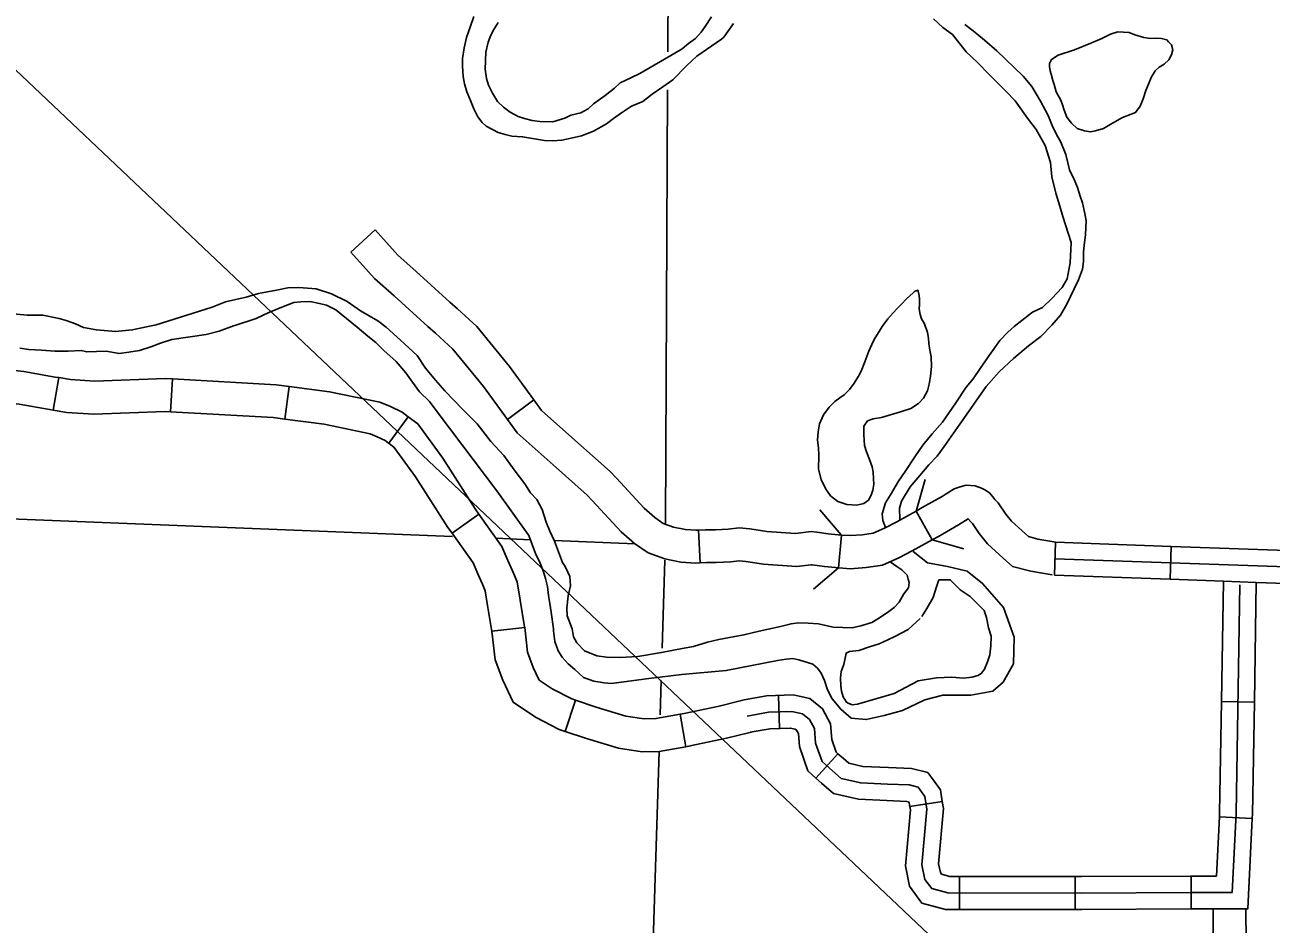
# Model space of a CAD drawing. Extents: x 1196286 to 1268366, y 2040822 to 2082115.
# Drawn here: x 1235560 to 1237691, y 2054675 to 2056211 of the extents above; entities that cross this region are included whole.
import ezdxf

# ---------------------------------------------------------------- set-up
doc = ezdxf.new("R2010")
doc.units = 0
for name, color, linetype in [('60', 7, 'Continuous'), ('61', 7, 'Continuous'), ('62', 7, 'Continuous'), ('Level 69', 7, 'Continuous'), ('Level 8', 7, 'Continuous'), ('Level 83', 7, 'Continuous')]:
    doc.layers.add(name, color=color, linetype=linetype)

msp = doc.modelspace()

# ---------------------------------------------------------------- linework, layer by layer
at = {"layer": '60'}
for points in [[(1236661.1, 2056513.8), (1236659.4, 2056165.4)], [(1236659.1, 2056100.5), (1236655.7, 2055359.8)], [(1236291.5, 2055337.2), (1234764.4, 2055398.1)], [(1236424.5, 2055331.9), (1236365.6, 2055334.3)], [(1236603.6, 2055324.8), (1236465.4, 2055330.3)], [(1236654.7, 2055296.9), (1236650, 2055146.8)], [(1236648.3, 2055091.5), (1236646.4, 2055032.5)], [(1236644.5, 2054970.2), (1236616.7, 2054088.5)]]:
    msp.add_lwpolyline(points, dxfattribs=at)
at = {"layer": '61'}
for p, q in [((1235608.7, 2055553.3), (1235618, 2055608.8)), ((1235809.2, 2055550.5), (1235812.5, 2055606.6)), ((1236004.8, 2055537.8), (1236012, 2055593.6)), ((1236182.3, 2055496.7), (1236215.6, 2055542)), ((1236290.6, 2055342.8), (1236336.5, 2055375.3)), ((1237320.5, 2055271.2), (1237322.5, 2055327.4)), ((1237518.4, 2055264.2), (1237520.4, 2055320.4)), ((1236358.9, 2055175.7), (1236414.8, 2055182.1)), ((1236850.6, 2055009.5), (1236848.7, 2055065.7)), ((1236483.9, 2055004.3), (1236501.5, 2055057.7)), ((1237662.4, 2055054.4), (1237606.1, 2055055.3)), ((1236690.2, 2054978.2), (1236680.5, 2055033.6)), ((1236912.6, 2054924.6), (1236950.5, 2054966.2)), ((1237073.3, 2054876), (1237128.9, 2054884.8)), ((1237658.8, 2054855.5), (1237602.7, 2054858.3)), ((1237158.2, 2054700.2), (1237158.3, 2054756.4)), ((1237356.2, 2054700), (1237356.3, 2054756.2)), ((1237554.3, 2054700.9), (1237554.2, 2054757.1))]:
    msp.add_line(p, q, dxfattribs=at)
for points in [[(1235420.2, 2055634.5), (1235558.4, 2055619.1), (1235612, 2055609.8), (1235618, 2055608.8)], [(1235618, 2055608.8), (1235638.4, 2055605.4), (1235679.2, 2055602.6), (1235800.5, 2055607.3), (1235812.5, 2055606.6)], [(1235812.5, 2055606.6), (1235989.8, 2055596.4), (1236012, 2055593.6)], [(1236012, 2055593.6), (1236081.2, 2055584.6), (1236167.2, 2055566.8), (1236185.3, 2055559.3), (1236205.5, 2055549.9), (1236215.6, 2055542), (1236215.6, 2055542)], [(1235414, 2055578.6), (1235550.5, 2055563.4), (1235602.6, 2055554.4), (1235608.7, 2055553.3)], [(1235608.7, 2055553.3), (1235631.8, 2055549.5), (1235678.4, 2055546.3), (1235800, 2055551), (1235809.2, 2055550.5)], [(1235809.2, 2055550.5), (1235984.6, 2055540.4), (1236004.8, 2055537.8)], [(1236004.8, 2055537.8), (1236071.8, 2055529.1), (1236150.6, 2055512.8), (1236162.6, 2055507.8), (1236176, 2055501.6), (1236181.7, 2055497.1), (1236182.3, 2055496.7)], [(1236215.6, 2055542), (1236232.3, 2055529.7), (1236274.6, 2055471), (1236330, 2055384.4), (1236336.5, 2055375.3)], [(1236182.3, 2055496.7), (1236191.9, 2055489.7), (1236228, 2055439.4), (1236283.4, 2055353), (1236290.6, 2055342.8)], [(1236336.5, 2055375.3), (1236375.7, 2055320), (1236386.1, 2055296.3), (1236394.2, 2055278.4), (1236401.8, 2055259.9), (1236406.9, 2055228.5), (1236414.6, 2055183.2), (1236414.8, 2055182.1)], [(1236290.6, 2055342.8), (1236326.5, 2055292.1), (1236334.7, 2055273.4), (1236342.6, 2055256.1), (1236347.3, 2055244.6), (1236351.4, 2055219.2), (1236358.9, 2055175.2), (1236358.9, 2055175.8)], [(1237322.5, 2055327.4), (1237520.4, 2055320.4)], [(1237520.4, 2055320.4), (1237718.2, 2055313.5)], [(1237321.5, 2055299.3), (1237717.2, 2055285.4), (1238113, 2055271.5), (1238508.8, 2055257.6), (1238600.4, 2055253.7)], [(1236795.3, 2055030.4), (1236831.4, 2055037), (1236871.5, 2055038.3), (1236889.8, 2055034.5), (1236901.7, 2055024.7), (1236910.2, 2055009), (1236912.2, 2054984.3), (1236923.2, 2054953), (1236941, 2054936.9), (1236955.8, 2054923.9), (1236989.3, 2054916.3), (1237035.4, 2054914.3), (1237072.2, 2054912.8), (1237087.4, 2054909), (1237099.1, 2054893.1), (1237102.5, 2054871.4), (1237094.1, 2054776.4), (1237099.2, 2054751.5), (1237110.8, 2054735.6), (1237138.2, 2054728.3), (1237367.1, 2054728.1), (1237553.5, 2054729), (1237624.2, 2054729), (1237631.1, 2054864.3), (1237637.5, 2055254.9)], [(1237320.5, 2055271.2), (1237518.4, 2055264.2)], [(1237518.4, 2055264.2), (1237609.5, 2055261)], [(1237606.1, 2055055.3), (1237609.5, 2055261)], [(1237665.7, 2055259), (1237609.5, 2055261)], [(1237662.4, 2055054.4), (1237665.7, 2055259)], [(1237665.7, 2055259), (1237716.3, 2055257.3)], [(1236358.9, 2055175.7), (1236364.5, 2055126.4), (1236377.3, 2055091.6), (1236395.2, 2055054), (1236433.3, 2055028.4), (1236473.6, 2055007.7), (1236483.9, 2055004.3)], [(1236414.8, 2055182.1), (1236419.6, 2055139.5), (1236429.2, 2055113.5), (1236439.4, 2055092.1), (1236461.9, 2055077), (1236495.4, 2055059.8), (1236501.5, 2055057.7)], [(1236790.3, 2055058.1), (1236828.4, 2055065), (1236873.9, 2055066.6), (1236902.3, 2055060.6), (1236923.8, 2055043), (1236937.8, 2055017.2), (1236940, 2054990.2), (1236947.4, 2054969), (1236950.5, 2054966.2)], [(1236501.5, 2055057.7), (1236537.2, 2055046), (1236587.9, 2055030.6), (1236619.2, 2055025.9), (1236639.2, 2055026.3), (1236680.5, 2055033.6)], [(1236680.5, 2055033.6), (1236687.2, 2055034.8), (1236747.2, 2055047.6), (1236783.4, 2055056.4), (1236790.3, 2055058.1)], [(1237602.7, 2054858.3), (1237603, 2054865.2), (1237606.1, 2055055.3)], [(1237658.8, 2054855.5), (1237659.2, 2054863.3), (1237662.4, 2055054.4)], [(1236483.9, 2055004.3), (1236520.3, 2054992.4), (1236575.4, 2054975.6), (1236615.7, 2054969.5), (1236644.7, 2054970.2), (1236690.2, 2054978.2)], [(1236690.2, 2054978.2), (1236697.9, 2054979.5), (1236759.7, 2054992.8), (1236797.2, 2055001.9), (1236802.5, 2055003.2)], [(1236800.3, 2055002.8), (1236834.4, 2055008.9), (1236869, 2055010.1), (1236877.3, 2055008.4), (1236879.6, 2055006.5), (1236882.7, 2055000.8), (1236884.5, 2054978.4), (1236899, 2054937), (1236912.6, 2054924.6)], [(1236950.5, 2054966.2), (1236959.7, 2054957.9), (1236968.9, 2054949.8), (1236993.1, 2054944.3), (1237036.6, 2054942.4), (1237076.2, 2054940.7), (1237104.1, 2054933.9), (1237125.8, 2054904.3), (1237128.9, 2054884.8)], [(1236912.6, 2054924.6), (1236922.3, 2054915.9), (1236942.7, 2054898), (1236985.6, 2054888.3), (1237034.2, 2054886.2), (1237068.2, 2054884.8), (1237070.8, 2054884.2), (1237072.4, 2054882), (1237073.3, 2054876)], [(1237073.3, 2054876), (1237074.2, 2054870.4), (1237065.7, 2054774.8), (1237072.8, 2054739.9), (1237093.9, 2054711), (1237134.4, 2054700.2), (1237158.2, 2054700.2)], [(1237128.9, 2054884.8), (1237130.9, 2054872.4), (1237122.4, 2054778), (1237125.5, 2054763.2), (1237127.6, 2054760.2), (1237141.9, 2054756.4), (1237158.3, 2054756.4)], [(1237554.2, 2054757.1), (1237597.5, 2054757.2), (1237602.7, 2054858.3)], [(1237554.3, 2054700.9), (1237651, 2054700.9), (1237658.8, 2054855.5)], [(1237158.3, 2054756.4), (1237356.3, 2054756.2)], [(1237356.3, 2054756.2), (1237367.1, 2054756.2), (1237553.4, 2054757.1), (1237554.2, 2054757.1)], [(1237158.2, 2054700.2), (1237356.2, 2054700)], [(1237356.2, 2054700), (1237367.2, 2054700), (1237553.6, 2054700.9), (1237554.3, 2054700.9)]]:
    msp.add_lwpolyline(points, dxfattribs=at)
at = {"layer": '62'}
for points in [[(1236771.7, 2056213.7), (1236755.1, 2056190.8), (1236751.3, 2056187.4), (1236709.1, 2056158.2), (1236692, 2056142), (1236667.9, 2056117.6), (1236651.1, 2056105.6), (1236632.5, 2056093.2), (1236616.9, 2056080.7), (1236597.6, 2056072.8), (1236580.2, 2056061.5), (1236566.9, 2056051.6), (1236554.7, 2056042.4), (1236532.3, 2056029.7), (1236511.9, 2056021.8), (1236494.2, 2056017.7), (1236478.1, 2056014.6), (1236462.7, 2056013.4), (1236448.4, 2056014.1), (1236411.1, 2056020.5), (1236393.1, 2056021.6), (1236381.6, 2056024.1), (1236369.6, 2056027.7), (1236348.9, 2056038.7), (1236341.9, 2056044.8), (1236334.9, 2056054.4), (1236328.1, 2056068), (1236322, 2056082.5), (1236315.9, 2056096.9), (1236312.1, 2056110.9), (1236309.7, 2056123.3), (1236308.2, 2056141), (1236308.4, 2056154.2), (1236311.4, 2056172.6), (1236315.5, 2056190.2), (1236321.9, 2056209.6), (1236327.8, 2056225.7)], [(1236369.2, 2056215.4), (1236362.2, 2056203.9), (1236356.8, 2056193.9), (1236352.4, 2056181.9), (1236348.4, 2056165.1), (1236347, 2056135.7), (1236349.7, 2056119.9), (1236353.2, 2056108.5), (1236359.7, 2056094.9), (1236368.1, 2056080.4), (1236378.4, 2056070.8), (1236390.2, 2056062.3), (1236403.5, 2056055.2), (1236414.7, 2056051.3), (1236427.4, 2056048.4), (1236440.8, 2056046.6), (1236462.9, 2056046.1), (1236483.7, 2056052.1), (1236493.5, 2056057.2), (1236510.8, 2056061), (1236523.3, 2056067.9), (1236532.5, 2056076.4), (1236552.3, 2056090.6), (1236568.3, 2056103.5), (1236578.2, 2056112.3), (1236596.4, 2056121.3), (1236611.5, 2056128.6), (1236671.8, 2056163.1), (1236683.9, 2056170.7), (1236694.9, 2056179.5), (1236706.7, 2056188.3), (1236716.7, 2056199), (1236723.6, 2056208.7), (1236734.1, 2056225.4)], [(1237031.5, 2055353), (1237027, 2055364.4), (1237025.8, 2055376.1), (1237031.5, 2055394.9), (1237040.2, 2055408.5), (1237054.2, 2055432), (1237065.4, 2055448.4), (1237082, 2055473.2), (1237095.5, 2055493.3), (1237111.3, 2055512.9), (1237129.3, 2055532.9), (1237151.7, 2055565.5), (1237169.5, 2055592.6), (1237181.7, 2055606.7), (1237193.7, 2055624.5), (1237209.1, 2055646.7), (1237227.2, 2055672), (1237241, 2055686.7), (1237251.7, 2055696.3), (1237265, 2055706.6), (1237283.3, 2055720.5), (1237299.9, 2055728.8), (1237316.4, 2055743.9), (1237333.6, 2055762.7), (1237342.1, 2055777.6), (1237347.5, 2055805), (1237349, 2055839.5), (1237344, 2055855.4), (1237335.2, 2055884.2), (1237330, 2055901.6), (1237322.9, 2055923.9), (1237316.3, 2055951.9), (1237313.8, 2055976.4), (1237304.7, 2056005.6), (1237289.1, 2056032.6), (1237274.8, 2056052.1), (1237253.3, 2056081.5), (1237237.2, 2056098.3), (1237208.5, 2056127.1), (1237189, 2056147.1), (1237169.9, 2056165.5), (1237146.1, 2056195.3), (1237129.9, 2056206.9), (1237113.7, 2056221.9)], [(1237167.1, 2056212.2), (1237181.5, 2056201.4), (1237201, 2056185.2), (1237222, 2056167.1), (1237267.3, 2056123.7), (1237281.9, 2056106.5)], [(1237320.1, 2056109.6), (1237318.1, 2056116.4), (1237314.9, 2056127.4), (1237313.5, 2056133.1), (1237312.2, 2056140.3), (1237312.3, 2056145.5), (1237315.4, 2056152.6), (1237327.2, 2056159.9), (1237354.7, 2056168.8), (1237382.7, 2056180.2), (1237401.6, 2056188.1), (1237416.3, 2056195.4), (1237428.8, 2056199.6), (1237448.2, 2056198.5), (1237457.9, 2056194.5), (1237473.2, 2056189.7), (1237485.1, 2056188.3), (1237495.3, 2056188.9), (1237503.5, 2056188), (1237512.8, 2056185.9), (1237515.8, 2056182.8), (1237520.9, 2056177.5), (1237523, 2056168.8), (1237520.6, 2056160.2), (1237516.3, 2056152), (1237508.3, 2056144.6), (1237499.9, 2056139.5), (1237493, 2056133.2), (1237486.1, 2056121.7), (1237481.3, 2056110.5), (1237476.6, 2056099.3), (1237472.2, 2056085.1), (1237467.1, 2056072.5), (1237459.4, 2056062.1), (1237436.7, 2056053.1), (1237415.9, 2056041.1), (1237404.5, 2056034.6), (1237390.6, 2056030.7), (1237382.3, 2056029), (1237371.8, 2056030.4), (1237359.2, 2056034.4), (1237349.6, 2056043.6), (1237341.9, 2056053.9), (1237337.3, 2056065.7), (1237334.5, 2056075.1), (1237331.6, 2056082.7), (1237323.8, 2056097.1), (1237320.1, 2056109.6)], [(1237281.9, 2056106.5), (1237296.8, 2056081.3), (1237309.8, 2056056.6), (1237316.6, 2056039.6), (1237323.4, 2056025.1), (1237331.7, 2056011), (1237340.3, 2055990.2), (1237346.2, 2055964.1), (1237354.5, 2055947.4), (1237359.8, 2055933.7), (1237364.4, 2055919), (1237368.7, 2055907.6), (1237372.4, 2055889.5), (1237374.8, 2055876.6), (1237373.6, 2055852.6), (1237371.4, 2055835.3), (1237370, 2055823.3), (1237370.5, 2055807.5), (1237368.3, 2055794.4), (1237361.6, 2055775.7), (1237354.2, 2055760.4), (1237341.7, 2055734.4), (1237330.8, 2055715.8), (1237316.2, 2055698.4), (1237297.5, 2055679.2), (1237276.5, 2055663.1), (1237250.6, 2055641.4), (1237226.2, 2055618.6), (1237203.9, 2055593.4), (1237182.7, 2055563.4), (1237165.8, 2055538.9), (1237148, 2055513.7), (1237131.8, 2055491.1), (1237119.9, 2055474.7), (1237106.1, 2055459.6), (1237090.2, 2055441.6), (1237073.8, 2055422.1), (1237059.1, 2055397.5), (1237055.4, 2055386), (1237056.3, 2055366.2)], [(1235903.3, 2055738.6), (1235938.7, 2055746.5), (1235959.6, 2055752.8), (1235990.4, 2055758.4), (1236010, 2055762.1), (1236028.7, 2055762.9), (1236058.3, 2055760.4), (1236084.3, 2055752), (1236111.4, 2055738.7), (1236134, 2055722.8), (1236163.6, 2055706), (1236177.7, 2055695.2), (1236202.7, 2055672.9), (1236230.7, 2055646.7), (1236245.2, 2055625), (1236262.4, 2055604.3), (1236278.2, 2055586), (1236308.3, 2055554.9), (1236333.7, 2055529.6), (1236357.1, 2055499.8), (1236379.1, 2055476), (1236397, 2055451.2), (1236414.9, 2055427.1), (1236425, 2055411.9), (1236435.3, 2055400.4), (1236444.7, 2055383.6), (1236451.8, 2055362.1), (1236457.9, 2055346.5), (1236465.8, 2055329.4), (1236472.5, 2055310.9), (1236479.7, 2055292.7), (1236484, 2055285.8), (1236488.7, 2055276.3), (1236491.9, 2055269.1), (1236492.9, 2055253.2), (1236489.4, 2055236.2), (1236486.8, 2055214.7), (1236487.6, 2055201.9), (1236495.8, 2055179.4)], [(1235396.3, 2055754.1), (1235444, 2055747.2), (1235474.2, 2055736.8), (1235522.9, 2055719.3), (1235564.4, 2055715.8), (1235590.7, 2055715.3), (1235618.9, 2055710.1), (1235630.8, 2055706.5), (1235647, 2055700.6), (1235660.7, 2055694.7), (1235682.4, 2055690.2), (1235714.9, 2055687.6), (1235743.8, 2055690.4), (1235784.5, 2055699), (1235826.3, 2055712.1), (1235880.3, 2055729.4), (1235903.3, 2055738.6)], [(1237010.5, 2055670.4), (1237013.9, 2055676.7), (1237020.9, 2055687.5), (1237026.3, 2055696), (1237035.9, 2055709), (1237045.1, 2055719.7), (1237051.7, 2055727.1), (1237058.9, 2055734.5), (1237067.4, 2055743.3), (1237079.2, 2055753.6), (1237081.1, 2055755.8), (1237086.8, 2055758.4), (1237087.8, 2055756.5), (1237089.2, 2055748.9), (1237089.8, 2055742.9), (1237089.6, 2055733.5), (1237089.1, 2055726.3), (1237090.8, 2055716.9), (1237093.3, 2055709.3), (1237098.4, 2055700.6), (1237103.7, 2055686.2), (1237105, 2055676.4), (1237105.9, 2055666.9), (1237107.6, 2055656), (1237110, 2055644.3), (1237110.4, 2055628.1), (1237108.6, 2055611.2), (1237106.5, 2055597.7), (1237103.6, 2055586.5), (1237096.6, 2055573.8), (1237088.2, 2055564.6), (1237074.9, 2055556.2), (1237057.5, 2055550.6), (1237025.1, 2055540.7), (1237010.5, 2055538.3), (1237001, 2055535.1), (1236994.8, 2055525.9), (1236994.6, 2055510.8), (1236995.7, 2055493.1), (1236999.2, 2055482.1), (1237004.6, 2055468.9), (1237008.8, 2055456.4), (1237010.5, 2055447.3), (1237011.1, 2055436), (1237012, 2055426.6), (1237009.9, 2055416.5), (1237007.5, 2055407.9), (1237002.8, 2055399.7), (1236994.5, 2055393.5), (1236982.8, 2055391.1), (1236965.6, 2055391.8), (1236950, 2055397), (1236937.8, 2055407), (1236929.8, 2055418.4), (1236921.8, 2055434.8), (1236917.3, 2055452.6), (1236917.8, 2055476.2), (1236916.9, 2055488.7), (1236915.7, 2055501.9), (1236916.7, 2055516.1), (1236918.8, 2055529.6), (1236925.9, 2055545.3), (1236935.5, 2055558.6), (1236945.1, 2055567.9), (1236953.4, 2055574.1), (1236961.1, 2055579.6), (1236970.2, 2055588.4), (1236978.3, 2055599.5), (1236985.7, 2055611.4), (1236990.3, 2055620), (1236996.6, 2055635.7), (1237003.5, 2055654), (1237010.5, 2055670.4)], [(1236464.2, 2055179.7), (1236460.1, 2055207.8), (1236457.6, 2055222.7), (1236455.7, 2055236.6), (1236453.7, 2055252), (1236450.6, 2055265.3), (1236447.1, 2055277), (1236441.4, 2055291.8), (1236433.5, 2055308.5), (1236421.7, 2055339.2), (1236367.4, 2055415.5), (1236266.6, 2055548.1), (1236252, 2055567.9), (1236234.7, 2055584.8), (1236223, 2055601.2), (1236211.7, 2055616.9), (1236194.8, 2055636.4), (1236173.8, 2055654.9), (1236160.3, 2055669.1), (1236146.6, 2055679.5), (1236128.2, 2055695.3), (1236092, 2055724.6), (1236076, 2055732.7), (1236064.1, 2055735.3), (1236047.4, 2055738.9), (1236032, 2055738.6), (1236019.9, 2055737), (1236005.2, 2055731.3), (1235977.3, 2055720), (1235955.9, 2055709.9), (1235919.2, 2055697.9)], [(1235919.2, 2055697.9), (1235917.1, 2055697.1), (1235892.6, 2055688.2), (1235870, 2055682.3), (1235811.3, 2055673.7), (1235792.1, 2055667.6), (1235775.5, 2055661.6), (1235756.3, 2055655.2), (1235738.2, 2055652.2), (1235721.3, 2055649.9), (1235699, 2055653.9), (1235666, 2055652.7), (1235656.6, 2055655.3), (1235634.4, 2055654.3), (1235611.2, 2055654), (1235588.7, 2055655.9), (1235567, 2055657.1), (1235551.7, 2055659.3)], [(1237079.1, 2055311.7), (1237103.8, 2055292.5), (1237137.6, 2055286.1), (1237171.3, 2055278), (1237197.7, 2055257.1), (1237233.4, 2055215.9), (1237251.7, 2055165.6), (1237250.7, 2055120), (1237233.1, 2055088.7), (1237215.4, 2055073), (1237177.6, 2055066.3), (1237129.9, 2055066), (1237098.9, 2055058.1), (1237060.6, 2055040), (1237029.6, 2055031.4), (1236998.7, 2055024.4), (1236973.2, 2055027.2), (1236955.1, 2055042.1), (1236940.6, 2055060), (1236932.7, 2055075.2), (1236927.7, 2055091.3), (1236922, 2055103.7), (1236915.6, 2055112.2), (1236907.3, 2055119.2), (1236883.8, 2055126.8), (1236873.1, 2055129)], [(1236899.3, 2055189.5), (1236917.4, 2055187.9), (1236942.4, 2055182.6), (1236958.9, 2055181.9), (1236974.7, 2055181.3), (1236989.3, 2055184.9), (1237008.1, 2055190.5), (1237018.8, 2055196.4), (1237035.1, 2055207.7), (1237046.5, 2055216.1), (1237055.3, 2055225.3), (1237063.1, 2055239.5), (1237070.8, 2055249.9), (1237072.1, 2055258.9), (1237070.7, 2055264.5), (1237068.6, 2055271), (1237059.8, 2055280.2), (1237051.3, 2055286), (1237039.6, 2055294.3)], [(1237093.9, 2055200.6), (1237102.6, 2055214.4), (1237113, 2055233.3), (1237118.1, 2055249.5), (1237123.1, 2055263.2), (1237142.4, 2055263.3), (1237159.2, 2055246.3), (1237176.6, 2055234.6), (1237200.4, 2055210.7), (1237204.7, 2055198.8), (1237208.1, 2055181), (1237212.5, 2055167.2), (1237212.1, 2055150.3), (1237209.9, 2055134.9), (1237206.4, 2055123.4), (1237201.2, 2055110.7), (1237196.1, 2055103.7), (1237190.3, 2055099.9), (1237179.6, 2055097), (1237165.2, 2055095.1), (1237145, 2055097), (1237119, 2055095.9), (1237087.8, 2055090.9), (1237046.4, 2055069.1), (1236984, 2055050.9), (1236974.6, 2055049.7), (1236967.8, 2055052.4), (1236965.3, 2055054.2), (1236959.4, 2055063.1), (1236956.5, 2055073.3), (1236955.1, 2055081.8), (1236954.8, 2055095.9), (1236956.2, 2055106.5), (1236960.2, 2055118.6), (1236963, 2055129.3), (1236964.4, 2055138), (1236970.4, 2055140.8), (1236986.3, 2055142.3), (1237004.6, 2055148.6), (1237021, 2055153.8), (1237035.5, 2055160.8), (1237047.5, 2055166.3), (1237070.6, 2055178.2), (1237091.2, 2055197.3)], [(1236495.8, 2055179.4), (1236498, 2055166), (1236504.2, 2055155.7), (1236517, 2055141.9), (1236537.9, 2055133.2), (1236554.7, 2055131), (1236577.9, 2055130.5), (1236608.3, 2055132.5), (1236648.5, 2055139.3), (1236683.9, 2055145.7), (1236703.5, 2055149.4), (1236727.2, 2055156.9), (1236746.8, 2055161.4), (1236789.7, 2055169.1), (1236815.7, 2055175.4), (1236834.1, 2055179.5), (1236852.2, 2055183.7), (1236870.3, 2055188.2), (1236883, 2055189.8), (1236899.3, 2055189.5)], [(1236759.2, 2055108.4), (1236683.4, 2055101.3), (1236627, 2055094.5), (1236563.2, 2055086), (1236550.8, 2055087.4), (1236532.9, 2055090), (1236515.4, 2055096.4), (1236500.3, 2055110.3), (1236488.9, 2055119.9), (1236479, 2055131.4), (1236472.1, 2055142), (1236466.4, 2055158), (1236464.1, 2055176.1), (1236464.2, 2055179.7)], [(1236873.1, 2055129), (1236861.6, 2055127.8), (1236847.3, 2055125.5), (1236759.2, 2055108.4)]]:
    msp.add_lwpolyline(points, dxfattribs=at)
at = {"layer": 'Level 69'}
for p, q in [((1236117.4, 2055823.3), (1236159, 2055861.1)), ((1236385.2, 2055537.4), (1236430.5, 2055570.6)), ((1237111.4, 2055331.7), (1237084.2, 2055380.9)), ((1236714.7, 2055292.1), (1236711.9, 2055348.3))]:
    msp.add_line(p, q, dxfattribs=at)
for points in [[(1236159, 2055861.1), (1236197.9, 2055818.3), (1236229.4, 2055790.1), (1236286.8, 2055738), (1236299.9, 2055726.1)], [(1236117.4, 2055823.3), (1236158.2, 2055778.3), (1236191.7, 2055748.3), (1236249, 2055696.4), (1236262.1, 2055684.5)], [(1236299.9, 2055726.1), (1236333.1, 2055696), (1236388.6, 2055627.9), (1236430.5, 2055570.6)], [(1236262.1, 2055684.5), (1236292.1, 2055657.2), (1236344.1, 2055593.5), (1236385.2, 2055537.4)], [(1236430.5, 2055570.6), (1236443.8, 2055552.5), (1236500.7, 2055501.7), (1236560.9, 2055448.4), (1236571.5, 2055437)], [(1236385.2, 2055537.4), (1236401.9, 2055514.5), (1236463.4, 2055459.6), (1236521.6, 2055408.1), (1236530.3, 2055398.7)], [(1236571.5, 2055437), (1236619.1, 2055385.9), (1236637.6, 2055369.8), (1236651.8, 2055359.7), (1236669.4, 2055353.4), (1236689.6, 2055349.3), (1236707.7, 2055348.1), (1236711.9, 2055348.3)], [(1237084.2, 2055380.9), (1237094.7, 2055386.7), (1237127.5, 2055405.3), (1237148.9, 2055419), (1237159.5, 2055422.4), (1237169.6, 2055425.3), (1237185.1, 2055424.2), (1237195.7, 2055420.2), (1237201.4, 2055417.2), (1237209.4, 2055412.1), (1237215, 2055404.9), (1237218.8, 2055400.6), (1237224.2, 2055395.1), (1237237.4, 2055375.7), (1237247.2, 2055363.4), (1237270.9, 2055342)], [(1236530.3, 2055398.7), (1236579.9, 2055345.4), (1236602.8, 2055325.5), (1236625.7, 2055309.3), (1236654.3, 2055299.1), (1236682, 2055293.5), (1236707.2, 2055291.8), (1236714.7, 2055292.1)], [(1236956.5, 2055339.9), (1236971.2, 2055338.8), (1236992.5, 2055340.4), (1237010.9, 2055343.1), (1237030, 2055351.7), (1237050.9, 2055362.5), (1237084.2, 2055380.9)], [(1237111.4, 2055331.7), (1237122.1, 2055337.6), (1237156.6, 2055357.1), (1237172.9, 2055367.6), (1237177.7, 2055362.3), (1237180.4, 2055359.4), (1237192.1, 2055342.3), (1237206, 2055324.9), (1237233.1, 2055300.3)], [(1236711.9, 2055348.3), (1236723.9, 2055348.9), (1236740.8, 2055349), (1236762.5, 2055350.1), (1236781.8, 2055352.4), (1236800, 2055350.2), (1236828.9, 2055346.1), (1236877.9, 2055342.5), (1236904.8, 2055346), (1236914.4, 2055344.6)], [(1236914.4, 2055344.6), (1236933.6, 2055341.8), (1236956.5, 2055339.9)], [(1236956.5, 2055339.9), (1236951.3, 2055283.9)], [(1237270.9, 2055342), (1237276.2, 2055337.2), (1237292.4, 2055332.9), (1237326.3, 2055327)], [(1236906.2, 2055288.9), (1236927.2, 2055285.9), (1236971.2, 2055282.3), (1236998.7, 2055284.4), (1237026.8, 2055288.6), (1237054.5, 2055301), (1237077.5, 2055312.9), (1237111.4, 2055331.7)], [(1236714.7, 2055292.1), (1236725.5, 2055292.7), (1236742.4, 2055292.8), (1236767.2, 2055294), (1236781.7, 2055295.7), (1236792.7, 2055294.4), (1236822.9, 2055290.1), (1236879.5, 2055286), (1236904.4, 2055289.2), (1236906.2, 2055288.9)], [(1237233.1, 2055300.3), (1237248.6, 2055286.2), (1237280.4, 2055277.9), (1237316.7, 2055271.6)], [(1237591.9, 2054700.3), (1237592.7, 2054587.5)], [(1237648.1, 2054700.3), (1237649, 2054588)]]:
    msp.add_lwpolyline(points, dxfattribs=at)
at = {"layer": 'Level 8'}
msp.add_line((1243668.8, 2048450.6), (1232402.8, 2059105.7), dxfattribs=at)
at = {"layer": 'Level 83'}
for points in [[(1237084.2, 2055380.9), (1237099.7, 2055435)], [(1236919.3, 2055382.8), (1236955.8, 2055340)], [(1237165.5, 2055316.2), (1237111.4, 2055331.7)], [(1236951.3, 2055283.9), (1236908.5, 2055247.5)]]:
    msp.add_lwpolyline(points, dxfattribs=at)

doc.saveas('drawing.dxf')
